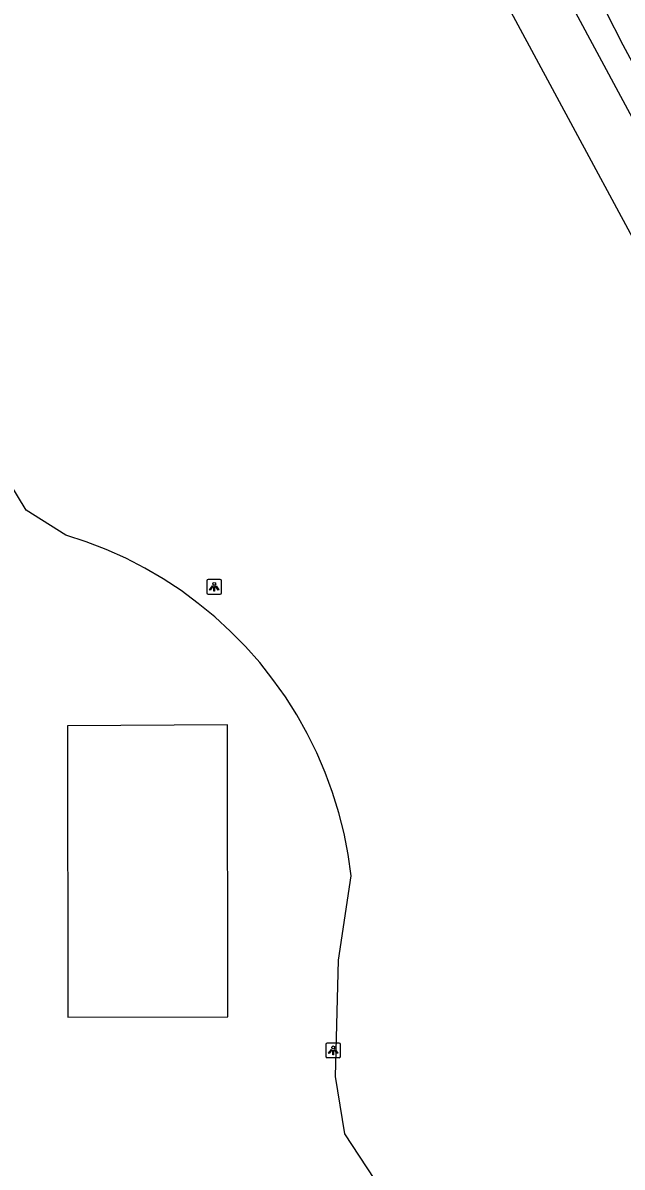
# Model space of a CAD drawing. Extents: x 161477 to 163040, y 383680 to 384868.
# Drawn here: x 162686.9 to 162727.9, y 384366.6 to 384444.8 of the extents above; entities that cross this region are included whole.
import ezdxf

# ---------------------------------------------------------------- set-up
doc = ezdxf.new("R2010")
doc.units = 0
for name, color, linetype in [('IMGEO_Berm_groen', 7, 'Continuous'), ('IMGEO_Fietspad_open', 7, 'Continuous'), ('IMGEO_Gemengd_bos', 7, 'Continuous'), ('IMGEO_Lichtpunt', 7, 'Continuous'), ('IMGEO_Pand', 7, 'Continuous'), ('IMGEO_Voetpad_open', 7, 'Continuous')]:
    doc.layers.add(name, color=color, linetype=linetype)

msp = doc.modelspace()

# ---------------------------------------------------------------- linework, layer by layer
at = {"layer": 'IMGEO_Berm_groen'}
msp.add_lwpolyline([(162678.849, 384188.781), (162687.543, 384192.138), (162696.814, 384197.09), (162707.384, 384202.741), (162709.291, 384203.756), (162719.164, 384209.03), (162769.02, 384241.879), (162776.076, 384247.535), (162777.995, 384250), (162780.201, 384254.445), (162783.569, 384261.176), (162783.872, 384262.182), (162786.934, 384272.336), (162786.77, 384278.144), (162786.785, 384281.406), (162784.758, 384290.27), (162782.254, 384298.067), (162766.529, 384347.024), (162757.124, 384375.468), (162747.949, 384394.24), (162740.568, 384408), (162712.633, 384459.824)], dxfattribs=at)
at = {"layer": 'IMGEO_Fietspad_open'}
msp.add_lwpolyline([(162727.797, 384443.63), (162751.889, 384398.818), (162755.831, 384391.647), (162761.739, 384381.258)], dxfattribs=at)
msp.add_arc((162831.819, 384498.049), 117.397, 202.73537, 207.61625, dxfattribs=at)
at = {"layer": 'IMGEO_Gemengd_bos'}
msp.add_lwpolyline([(162718.064, 384354.935), (162708.943, 384368.827), (162708.292, 384372.739), (162708.507, 384380.718), (162709.38, 384386.481), (162709.175, 384387.929), (162708.893, 384389.365), (162708.535, 384390.784), (162708.102, 384392.181), (162707.597, 384393.554), (162707.019, 384394.898), (162706.371, 384396.21), (162705.654, 384397.486), (162704.871, 384398.721), (162704.023, 384399.914), (162703.114, 384401.06), (162702.145, 384402.156), (162701.119, 384403.2), (162700.04, 384404.188), (162698.91, 384405.117), (162697.732, 384405.985), (162696.51, 384406.79), (162695.247, 384407.528), (162693.947, 384408.199), (162692.613, 384408.8), (162691.249, 384409.329), (162689.859, 384409.786), (162687.131, 384411.497), (162681.463, 384420.846)], dxfattribs=at)
at = {"layer": 'IMGEO_Lichtpunt'}
for p, q in [((162699.504, 384406.647), (162699.504, 384405.84)), ((162699.504, 384406.647), (162699.504, 384405.84)), ((162700.406, 384406.742), (162699.598, 384406.742)), ((162700.406, 384406.742), (162699.598, 384406.742)), ((162700.5, 384405.84), (162700.5, 384406.647)), ((162700.5, 384405.84), (162700.5, 384406.647)), ((162699.598, 384405.746), (162700.406, 384405.746)), ((162699.598, 384405.746), (162700.406, 384405.746)), ((162707.644, 384374.939), (162707.644, 384374.132)), ((162707.644, 384374.939), (162707.644, 384374.132)), ((162708.546, 384375.034), (162707.738, 384375.034)), ((162708.546, 384375.034), (162707.738, 384375.034)), ((162708.64, 384374.132), (162708.64, 384374.939)), ((162708.64, 384374.132), (162708.64, 384374.939)), ((162707.738, 384374.038), (162708.546, 384374.038)), ((162707.738, 384374.038), (162708.546, 384374.038))]:
    msp.add_line(p, q, dxfattribs=at)
for points in [[(162699.878, 384406.311), (162699.917, 384406.283), (162699.729, 384406.021), (162699.691, 384406.048), (162699.878, 384406.311)], [(162699.98, 384406.263), (162700.027, 384406.263), (162700.027, 384405.941), (162699.98, 384405.941), (162699.98, 384406.263)], [(162700.09, 384406.283), (162700.128, 384406.31), (162700.315, 384406.048), (162700.276, 384406.02), (162700.09, 384406.283)], [(162708.018, 384374.603), (162708.057, 384374.575), (162707.869, 384374.313), (162707.831, 384374.34), (162708.018, 384374.603)], [(162708.12, 384374.555), (162708.167, 384374.555), (162708.167, 384374.233), (162708.12, 384374.233), (162708.12, 384374.555)], [(162708.23, 384374.575), (162708.268, 384374.602), (162708.455, 384374.34), (162708.416, 384374.312), (162708.23, 384374.575)]]:
    msp.add_lwpolyline(points, dxfattribs=at)
for centre in [(162700.003, 384406.445), (162708.143, 384374.737)]:
    msp.add_circle(centre, 0.0994, dxfattribs=at)
for centre, start, end in [((162699.598, 384406.647), 90, 180), ((162699.598, 384406.647), 90, 180), ((162700.406, 384406.647), 0, 90), ((162700.406, 384406.647), 0, 90), ((162699.598, 384405.84), 180, 270), ((162699.598, 384405.84), 180, 270), ((162700.406, 384405.84), 270, 0), ((162700.406, 384405.84), 270, 360), ((162707.738, 384374.939), 90, 180), ((162707.738, 384374.939), 90, 180), ((162708.546, 384374.939), 0, 90), ((162708.546, 384374.939), 0, 90), ((162707.738, 384374.132), 180, 270), ((162707.738, 384374.132), 180, 270), ((162708.546, 384374.132), 270, 0), ((162708.546, 384374.132), 270, 360)]:
    msp.add_arc(centre, 0.0946, start, end, dxfattribs=at)
at = {"layer": 'IMGEO_Pand'}
msp.add_lwpolyline([(162700.901, 384396.796), (162689.956, 384396.747), (162689.994, 384376.81), (162700.938, 384376.83), (162700.901, 384396.796)], dxfattribs=at)
at = {"layer": 'IMGEO_Voetpad_open'}
msp.add_lwpolyline([(162695.449, 384499.111), (162705.352, 384481.397), (162712.241, 384468.755), (162755.804, 384387.714)], dxfattribs=at)

doc.saveas('drawing.dxf')
